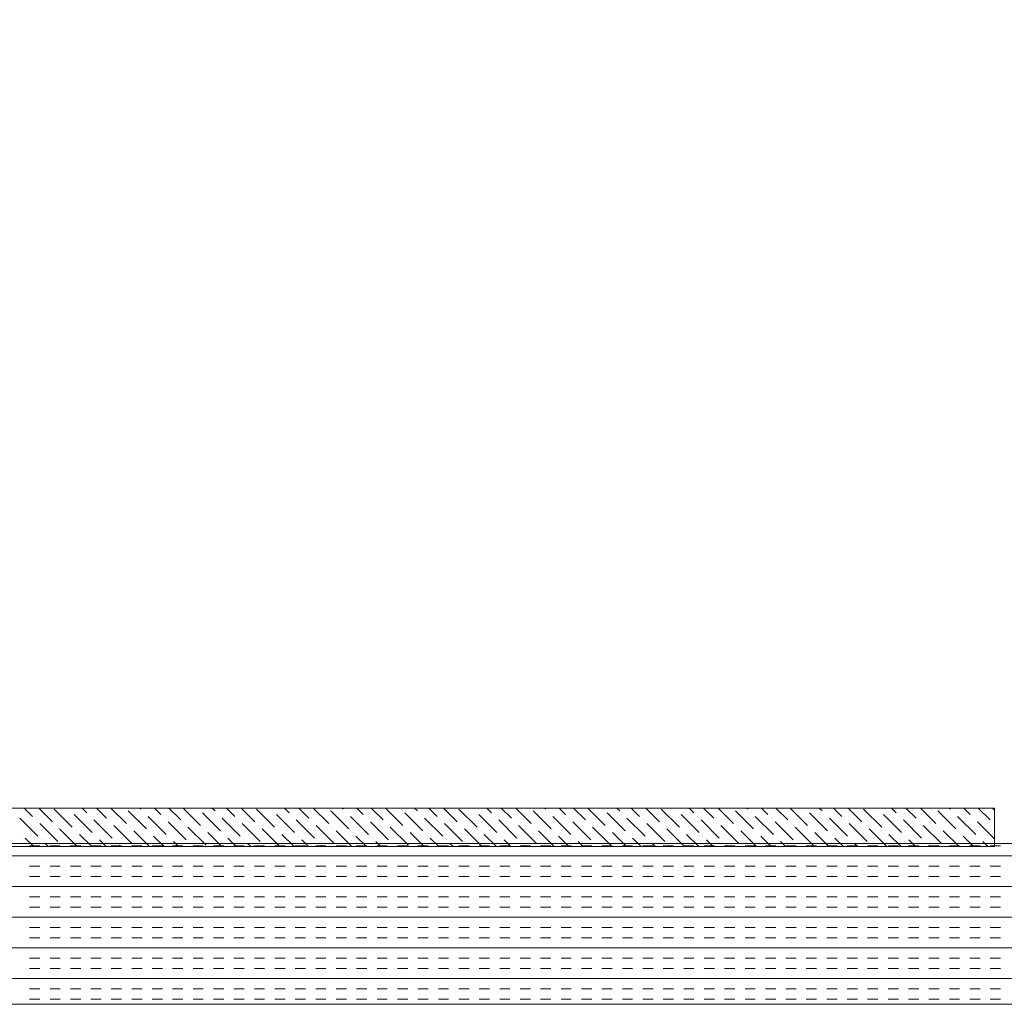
# Model space of a CAD drawing. Extents: x 3940905 to 4145695, y 925352 to 1109797.
# Tile 598 of 656: x 4013554 to 4013860, y 1100686 to 1100992. Entities that reach past the tile are written whole.
import ezdxf

# ---------------------------------------------------------------- set-up
doc = ezdxf.new("R2010")
doc.units = 0
doc.header["$LTSCALE"] = 750
doc.header["$MEASUREMENT"] = 0
doc.layers.add('CKD Equipments', color=252, linetype='CONTINUOUS', lineweight=0)

msp = doc.modelspace()

# ---------------------------------------------------------------- linework, layer by layer
at = {"layer": 'CKD Equipments'}
for p, q in [((4013288.36, 1100746.98), (4013857.36, 1100746.98)), ((4013857.36, 1100746.98), (4013857.36, 1100734.98)), ((4013873.36, 1100735.98), (4013273.36, 1100735.98)), ((4013857.36, 1100734.98), (4013288.36, 1100734.98)), ((4013273.36, 1100685.98), (4013873.36, 1100685.98))]:
    msp.add_line(p, q, dxfattribs=at)
at = {"layer": 'CKD Equipments', "color": 55, "linetype": 'Continuous'}
for p, q in [((4013555.9, 1100746.98), (4013558.49, 1100744.39)), ((4013560.39, 1100746.98), (4013564.66, 1100742.71)), ((4013565.22, 1100746.64), (4013570.83, 1100741.03)), ((4013573.86, 1100746.98), (4013575.32, 1100745.52)), ((4013578.35, 1100746.98), (4013581.5, 1100743.83)), ((4013582.85, 1100746.98), (4013587.67, 1100742.15)), ((4013591.83, 1100746.98), (4013592.16, 1100746.64)), ((4013596.32, 1100746.98), (4013598.34, 1100744.95)), ((4013600.81, 1100746.98), (4013604.51, 1100743.27)), ((4013605.3, 1100746.98), (4013610.68, 1100741.59)), ((4013610.12, 1100746.64), (4013610.12, 1100746.64)), ((4013614.28, 1100746.98), (4013615.17, 1100746.08)), ((4013618.77, 1100746.98), (4013621.35, 1100744.39)), ((4013623.26, 1100746.98), (4013627.52, 1100742.71)), ((4013628.08, 1100746.64), (4013633.7, 1100741.03)), ((4013636.73, 1100746.98), (4013638.19, 1100745.52)), ((4013641.22, 1100746.98), (4013644.36, 1100743.83)), ((4013645.71, 1100746.98), (4013650.53, 1100742.15)), ((4013654.69, 1100746.98), (4013655.02, 1100746.64)), ((4013659.18, 1100746.98), (4013661.2, 1100744.95)), ((4013663.67, 1100746.98), (4013667.37, 1100743.27)), ((4013668.16, 1100746.98), (4013673.55, 1100741.59)), ((4013672.99, 1100746.64), (4013672.99, 1100746.64)), ((4013677.14, 1100746.98), (4013678.04, 1100746.08)), ((4013681.63, 1100746.98), (4013684.21, 1100744.39)), ((4013686.12, 1100746.98), (4013690.38, 1100742.71)), ((4013690.95, 1100746.64), (4013696.56, 1100741.03)), ((4013699.59, 1100746.98), (4013701.05, 1100745.52)), ((4013704.08, 1100746.98), (4013707.22, 1100743.83)), ((4013708.57, 1100746.98), (4013713.4, 1100742.15)), ((4013717.55, 1100746.98), (4013717.89, 1100746.64)), ((4013722.04, 1100746.98), (4013724.06, 1100744.95)), ((4013726.53, 1100746.98), (4013730.23, 1100743.27)), ((4013731.02, 1100746.98), (4013736.41, 1100741.59)), ((4013735.85, 1100746.64), (4013735.85, 1100746.64)), ((4013740, 1100746.98), (4013740.9, 1100746.08)), ((4013744.49, 1100746.98), (4013747.07, 1100744.39)), ((4013748.98, 1100746.98), (4013753.25, 1100742.71)), ((4013753.81, 1100746.64), (4013759.42, 1100741.03)), ((4013762.45, 1100746.98), (4013763.91, 1100745.52)), ((4013766.94, 1100746.98), (4013770.08, 1100743.83)), ((4013771.43, 1100746.98), (4013776.26, 1100742.15)), ((4013780.41, 1100746.98), (4013780.75, 1100746.64)), ((4013784.9, 1100746.98), (4013786.92, 1100744.95)), ((4013789.39, 1100746.98), (4013793.1, 1100743.27)), ((4013793.88, 1100746.98), (4013799.27, 1100741.59)), ((4013798.71, 1100746.64), (4013798.71, 1100746.64)), ((4013802.86, 1100746.98), (4013803.76, 1100746.08)), ((4013807.35, 1100746.98), (4013809.93, 1100744.39)), ((4013811.84, 1100746.98), (4013816.11, 1100742.71)), ((4013816.67, 1100746.64), (4013822.28, 1100741.03)), ((4013825.31, 1100746.98), (4013826.77, 1100745.52)), ((4013829.8, 1100746.98), (4013832.95, 1100743.83)), ((4013834.29, 1100746.98), (4013839.12, 1100742.15)), ((4013843.27, 1100746.98), (4013843.61, 1100746.64)), ((4013847.76, 1100746.98), (4013849.78, 1100744.95)), ((4013852.25, 1100746.98), (4013855.96, 1100743.27)), ((4013856.74, 1100746.98), (4013857.36, 1100746.36)), ((4013554.56, 1100743.83), (4013560.17, 1100738.22)), ((4013559.61, 1100743.27), (4013559.61, 1100743.27)), ((4013570.27, 1100746.08), (4013570.27, 1100746.08)), ((4013571.4, 1100744.95), (4013577.01, 1100739.34)), ((4013576.45, 1100744.39), (4013576.45, 1100744.39)), ((4013577.57, 1100743.27), (4013583.18, 1100737.66)), ((4013588.23, 1100746.08), (4013593.85, 1100740.46)), ((4013593.29, 1100745.52), (4013593.29, 1100745.52)), ((4013594.41, 1100744.39), (4013600.02, 1100738.78)), ((4013599.46, 1100743.83), (4013599.46, 1100743.83)), ((4013611.25, 1100745.52), (4013616.86, 1100739.9)), ((4013616.3, 1100744.95), (4013616.3, 1100744.95)), ((4013617.42, 1100743.83), (4013623.03, 1100738.22)), ((4013622.47, 1100743.27), (4013622.47, 1100743.27)), ((4013633.14, 1100746.08), (4013633.14, 1100746.08)), ((4013634.26, 1100744.95), (4013639.87, 1100739.34)), ((4013639.31, 1100744.39), (4013639.31, 1100744.39)), ((4013640.43, 1100743.27), (4013646.04, 1100737.66)), ((4013651.1, 1100746.08), (4013656.71, 1100740.46)), ((4013656.15, 1100745.52), (4013656.15, 1100745.52)), ((4013657.27, 1100744.39), (4013662.88, 1100738.78)), ((4013662.32, 1100743.83), (4013662.32, 1100743.83)), ((4013674.11, 1100745.52), (4013679.72, 1100739.9)), ((4013679.16, 1100744.95), (4013679.16, 1100744.95)), ((4013680.28, 1100743.83), (4013685.89, 1100738.22)), ((4013685.33, 1100743.27), (4013685.33, 1100743.27)), ((4013696, 1100746.08), (4013696, 1100746.08)), ((4013697.12, 1100744.95), (4013702.73, 1100739.34)), ((4013702.17, 1100744.39), (4013702.17, 1100744.39)), ((4013703.29, 1100743.27), (4013708.91, 1100737.66)), ((4013713.96, 1100746.08), (4013719.57, 1100740.46)), ((4013719.01, 1100745.52), (4013719.01, 1100745.52)), ((4013720.13, 1100744.39), (4013725.74, 1100738.78)), ((4013725.18, 1100743.83), (4013725.18, 1100743.83)), ((4013736.97, 1100745.52), (4013742.58, 1100739.9)), ((4013742.02, 1100744.95), (4013742.02, 1100744.95)), ((4013743.14, 1100743.83), (4013748.76, 1100738.22)), ((4013748.19, 1100743.27), (4013748.19, 1100743.27)), ((4013758.86, 1100746.08), (4013758.86, 1100746.08)), ((4013759.98, 1100744.95), (4013765.59, 1100739.34)), ((4013765.03, 1100744.39), (4013765.03, 1100744.39)), ((4013766.16, 1100743.27), (4013771.77, 1100737.66)), ((4013776.82, 1100746.08), (4013782.43, 1100740.46)), ((4013781.87, 1100745.52), (4013781.87, 1100745.52)), ((4013782.99, 1100744.39), (4013788.61, 1100738.78)), ((4013788.04, 1100743.83), (4013788.04, 1100743.83)), ((4013799.83, 1100745.52), (4013805.44, 1100739.9)), ((4013804.88, 1100744.95), (4013804.88, 1100744.95)), ((4013806.01, 1100743.83), (4013811.62, 1100738.22)), ((4013811.06, 1100743.27), (4013811.06, 1100743.27)), ((4013821.72, 1100746.08), (4013821.72, 1100746.08)), ((4013822.84, 1100744.95), (4013828.46, 1100739.34)), ((4013827.89, 1100744.39), (4013827.89, 1100744.39)), ((4013829.02, 1100743.27), (4013834.63, 1100737.66)), ((4013839.68, 1100746.08), (4013845.29, 1100740.46)), ((4013844.73, 1100745.52), (4013844.73, 1100745.52)), ((4013845.86, 1100744.39), (4013851.47, 1100738.78)), ((4013850.91, 1100743.83), (4013850.91, 1100743.83)), ((4013560.73, 1100742.15), (4013566.34, 1100736.54)), ((4013565.78, 1100741.59), (4013565.78, 1100741.59)), ((4013566.91, 1100740.46), (4013572.39, 1100734.98)), ((4013582.62, 1100742.71), (4013582.62, 1100742.71)), ((4013583.74, 1100741.59), (4013589.36, 1100735.97)), ((4013588.8, 1100741.03), (4013588.8, 1100741.03)), ((4013600.58, 1100742.71), (4013606.19, 1100737.1)), ((4013605.63, 1100742.15), (4013605.63, 1100742.15)), ((4013606.76, 1100741.03), (4013612.37, 1100735.41)), ((4013611.81, 1100740.46), (4013611.81, 1100740.46)), ((4013623.59, 1100742.15), (4013629.21, 1100736.54)), ((4013628.65, 1100741.59), (4013628.65, 1100741.59)), ((4013629.77, 1100740.46), (4013635.26, 1100734.98)), ((4013645.48, 1100742.71), (4013645.48, 1100742.71)), ((4013646.61, 1100741.59), (4013652.22, 1100735.97)), ((4013651.66, 1100741.03), (4013651.66, 1100741.03)), ((4013663.44, 1100742.71), (4013669.06, 1100737.1)), ((4013668.5, 1100742.15), (4013668.5, 1100742.15)), ((4013669.62, 1100741.03), (4013675.23, 1100735.41)), ((4013674.67, 1100740.46), (4013674.67, 1100740.46)), ((4013686.46, 1100742.15), (4013692.07, 1100736.54)), ((4013691.51, 1100741.59), (4013691.51, 1100741.59)), ((4013692.63, 1100740.46), (4013698.12, 1100734.98)), ((4013708.35, 1100742.71), (4013708.35, 1100742.71)), ((4013709.47, 1100741.59), (4013715.08, 1100735.97)), ((4013714.52, 1100741.03), (4013714.52, 1100741.03)), ((4013726.31, 1100742.71), (4013731.92, 1100737.1)), ((4013731.36, 1100742.15), (4013731.36, 1100742.15)), ((4013732.48, 1100741.03), (4013738.09, 1100735.41)), ((4013737.53, 1100740.46), (4013737.53, 1100740.46)), ((4013749.32, 1100742.15), (4013754.93, 1100736.54)), ((4013754.37, 1100741.59), (4013754.37, 1100741.59)), ((4013755.49, 1100740.46), (4013760.98, 1100734.98)), ((4013771.21, 1100742.71), (4013771.21, 1100742.71)), ((4013772.33, 1100741.59), (4013777.94, 1100735.97)), ((4013777.38, 1100741.03), (4013777.38, 1100741.03)), ((4013789.17, 1100742.71), (4013794.78, 1100737.1)), ((4013794.22, 1100742.15), (4013794.22, 1100742.15)), ((4013795.34, 1100741.03), (4013800.95, 1100735.41)), ((4013800.39, 1100740.46), (4013800.39, 1100740.46)), ((4013812.18, 1100742.15), (4013817.79, 1100736.54)), ((4013817.23, 1100741.59), (4013817.23, 1100741.59)), ((4013818.35, 1100740.46), (4013823.84, 1100734.98)), ((4013834.07, 1100742.71), (4013834.07, 1100742.71)), ((4013835.19, 1100741.59), (4013840.8, 1100735.97)), ((4013840.24, 1100741.03), (4013840.24, 1100741.03)), ((4013852.03, 1100742.71), (4013857.36, 1100737.38)), ((4013857.08, 1100742.15), (4013857.08, 1100742.15)), ((4013555.12, 1100738.78), (4013555.12, 1100738.78)), ((4013556.24, 1100737.66), (4013558.92, 1100734.98)), ((4013561.29, 1100737.1), (4013561.29, 1100737.1)), ((4013571.96, 1100739.9), (4013571.96, 1100739.9)), ((4013573.08, 1100738.78), (4013576.88, 1100734.98)), ((4013578.13, 1100738.22), (4013578.13, 1100738.22)), ((4013579.25, 1100737.1), (4013581.37, 1100734.98)), ((4013589.92, 1100739.9), (4013594.85, 1100734.98)), ((4013594.97, 1100739.34), (4013594.97, 1100739.34)), ((4013596.09, 1100738.22), (4013599.34, 1100734.98)), ((4013601.14, 1100737.66), (4013601.14, 1100737.66)), ((4013612.93, 1100739.34), (4013617.3, 1100734.98)), ((4013617.98, 1100738.78), (4013617.98, 1100738.78)), ((4013619.1, 1100737.66), (4013621.79, 1100734.98)), ((4013624.16, 1100737.1), (4013624.16, 1100737.1)), ((4013634.82, 1100739.9), (4013634.82, 1100739.9)), ((4013635.94, 1100738.78), (4013639.75, 1100734.98)), ((4013640.99, 1100738.22), (4013640.99, 1100738.22)), ((4013642.12, 1100737.1), (4013644.24, 1100734.98)), ((4013652.78, 1100739.9), (4013657.71, 1100734.98)), ((4013657.83, 1100739.34), (4013657.83, 1100739.34)), ((4013658.95, 1100738.22), (4013662.2, 1100734.98)), ((4013664.01, 1100737.66), (4013664.01, 1100737.66)), ((4013675.79, 1100739.34), (4013680.16, 1100734.98)), ((4013680.84, 1100738.78), (4013680.84, 1100738.78)), ((4013681.97, 1100737.66), (4013684.65, 1100734.98)), ((4013687.02, 1100737.1), (4013687.02, 1100737.1)), ((4013697.68, 1100739.9), (4013697.68, 1100739.9)), ((4013698.8, 1100738.78), (4013702.61, 1100734.98)), ((4013703.85, 1100738.22), (4013703.85, 1100738.22)), ((4013704.98, 1100737.1), (4013707.1, 1100734.98)), ((4013715.64, 1100739.9), (4013720.57, 1100734.98)), ((4013720.69, 1100739.34), (4013720.69, 1100739.34)), ((4013721.82, 1100738.22), (4013725.06, 1100734.98)), ((4013726.87, 1100737.66), (4013726.87, 1100737.66)), ((4013738.65, 1100739.34), (4013743.02, 1100734.98)), ((4013743.7, 1100738.78), (4013743.7, 1100738.78)), ((4013744.83, 1100737.66), (4013747.51, 1100734.98)), ((4013749.88, 1100737.1), (4013749.88, 1100737.1)), ((4013760.54, 1100739.9), (4013760.54, 1100739.9)), ((4013761.67, 1100738.78), (4013765.47, 1100734.98)), ((4013766.72, 1100738.22), (4013766.72, 1100738.22)), ((4013767.84, 1100737.1), (4013769.96, 1100734.98)), ((4013778.5, 1100739.9), (4013783.43, 1100734.98)), ((4013783.55, 1100739.34), (4013783.55, 1100739.34)), ((4013784.68, 1100738.22), (4013787.92, 1100734.98)), ((4013789.73, 1100737.66), (4013789.73, 1100737.66)), ((4013801.52, 1100739.34), (4013805.88, 1100734.98)), ((4013806.57, 1100738.78), (4013806.57, 1100738.78)), ((4013807.69, 1100737.66), (4013810.37, 1100734.98)), ((4013812.74, 1100737.1), (4013812.74, 1100737.1)), ((4013823.4, 1100739.9), (4013823.4, 1100739.9)), ((4013824.53, 1100738.78), (4013828.33, 1100734.98)), ((4013829.58, 1100738.22), (4013829.58, 1100738.22)), ((4013830.7, 1100737.1), (4013832.82, 1100734.98)), ((4013841.37, 1100739.9), (4013846.29, 1100734.98)), ((4013846.42, 1100739.34), (4013846.42, 1100739.34)), ((4013847.54, 1100738.22), (4013850.78, 1100734.98)), ((4013852.59, 1100737.66), (4013852.59, 1100737.66)), ((4013562.42, 1100735.97), (4013563.41, 1100734.98)), ((4013567.47, 1100735.41), (4013567.47, 1100735.41)), ((4013584.31, 1100736.54), (4013584.31, 1100736.54)), ((4013585.43, 1100735.41), (4013585.86, 1100734.98)), ((4013602.27, 1100736.54), (4013603.83, 1100734.98)), ((4013607.32, 1100735.97), (4013607.32, 1100735.97)), ((4013625.28, 1100735.97), (4013626.28, 1100734.98)), ((4013630.33, 1100735.41), (4013630.33, 1100735.41)), ((4013647.17, 1100736.54), (4013647.17, 1100736.54)), ((4013648.29, 1100735.41), (4013648.73, 1100734.98)), ((4013665.13, 1100736.54), (4013666.69, 1100734.98)), ((4013670.18, 1100735.97), (4013670.18, 1100735.97)), ((4013688.14, 1100735.97), (4013689.14, 1100734.98)), ((4013693.19, 1100735.41), (4013693.19, 1100735.41)), ((4013710.03, 1100736.54), (4013710.03, 1100736.54)), ((4013711.15, 1100735.41), (4013711.59, 1100734.98)), ((4013727.99, 1100736.54), (4013729.55, 1100734.98)), ((4013733.04, 1100735.97), (4013733.04, 1100735.97)), ((4013751, 1100735.97), (4013752, 1100734.98)), ((4013756.05, 1100735.41), (4013756.05, 1100735.41)), ((4013772.89, 1100736.54), (4013772.89, 1100736.54)), ((4013774.01, 1100735.41), (4013774.45, 1100734.98)), ((4013790.85, 1100736.54), (4013792.41, 1100734.98)), ((4013795.9, 1100735.97), (4013795.9, 1100735.97)), ((4013813.86, 1100735.97), (4013814.86, 1100734.98)), ((4013818.91, 1100735.41), (4013818.91, 1100735.41)), ((4013835.75, 1100736.54), (4013835.75, 1100736.54)), ((4013836.87, 1100735.41), (4013837.31, 1100734.98)), ((4013853.71, 1100736.54), (4013855.27, 1100734.98))]:
    msp.add_line(p, q, dxfattribs=at)
at = {"layer": 'CKD Equipments', "color": 4, "linetype": 'Continuous'}
for p, q in [((4013560.74, 1100735.25), (4013557.56, 1100735.25)), ((4013567.09, 1100735.25), (4013563.91, 1100735.25)), ((4013573.44, 1100735.25), (4013570.26, 1100735.25)), ((4013579.79, 1100735.25), (4013576.61, 1100735.25)), ((4013586.14, 1100735.25), (4013582.96, 1100735.25)), ((4013592.49, 1100735.25), (4013589.31, 1100735.25)), ((4013598.84, 1100735.25), (4013595.66, 1100735.25)), ((4013605.19, 1100735.25), (4013602.01, 1100735.25)), ((4013611.54, 1100735.25), (4013608.36, 1100735.25)), ((4013617.89, 1100735.25), (4013614.71, 1100735.25)), ((4013624.24, 1100735.25), (4013621.06, 1100735.25)), ((4013630.59, 1100735.25), (4013627.41, 1100735.25)), ((4013636.94, 1100735.25), (4013633.76, 1100735.25)), ((4013643.29, 1100735.25), (4013640.11, 1100735.25)), ((4013649.64, 1100735.25), (4013646.46, 1100735.25)), ((4013655.99, 1100735.25), (4013652.81, 1100735.25)), ((4013662.34, 1100735.25), (4013659.16, 1100735.25)), ((4013668.69, 1100735.25), (4013665.51, 1100735.25)), ((4013675.04, 1100735.25), (4013671.86, 1100735.25)), ((4013681.39, 1100735.25), (4013678.21, 1100735.25)), ((4013687.74, 1100735.25), (4013684.56, 1100735.25)), ((4013694.09, 1100735.25), (4013690.91, 1100735.25)), ((4013700.44, 1100735.25), (4013697.26, 1100735.25)), ((4013706.79, 1100735.25), (4013703.61, 1100735.25)), ((4013713.14, 1100735.25), (4013709.96, 1100735.25)), ((4013719.49, 1100735.25), (4013716.31, 1100735.25)), ((4013725.84, 1100735.25), (4013722.66, 1100735.25)), ((4013732.19, 1100735.25), (4013729.01, 1100735.25)), ((4013738.54, 1100735.25), (4013735.36, 1100735.25)), ((4013744.89, 1100735.25), (4013741.71, 1100735.25)), ((4013751.24, 1100735.25), (4013748.06, 1100735.25)), ((4013757.59, 1100735.25), (4013754.41, 1100735.25)), ((4013763.94, 1100735.25), (4013760.76, 1100735.25)), ((4013770.29, 1100735.25), (4013767.11, 1100735.25)), ((4013776.64, 1100735.25), (4013773.46, 1100735.25)), ((4013782.99, 1100735.25), (4013779.81, 1100735.25)), ((4013789.34, 1100735.25), (4013786.16, 1100735.25)), ((4013795.69, 1100735.25), (4013792.51, 1100735.25)), ((4013802.04, 1100735.25), (4013798.86, 1100735.25)), ((4013808.39, 1100735.25), (4013805.21, 1100735.25)), ((4013814.74, 1100735.25), (4013811.56, 1100735.25)), ((4013821.09, 1100735.25), (4013817.91, 1100735.25)), ((4013827.44, 1100735.25), (4013824.26, 1100735.25)), ((4013833.79, 1100735.25), (4013830.61, 1100735.25)), ((4013840.14, 1100735.25), (4013836.96, 1100735.25)), ((4013846.49, 1100735.25), (4013843.31, 1100735.25)), ((4013852.84, 1100735.25), (4013849.66, 1100735.25)), ((4013859.19, 1100735.25), (4013856.01, 1100735.25)), ((4013873.36, 1100732.07), (4013273.36, 1100732.07)), ((4013560.74, 1100728.9), (4013557.56, 1100728.9)), ((4013567.09, 1100728.9), (4013563.91, 1100728.9)), ((4013573.44, 1100728.9), (4013570.26, 1100728.9)), ((4013579.79, 1100728.9), (4013576.61, 1100728.9)), ((4013586.14, 1100728.9), (4013582.96, 1100728.9)), ((4013592.49, 1100728.9), (4013589.31, 1100728.9)), ((4013598.84, 1100728.9), (4013595.66, 1100728.9)), ((4013605.19, 1100728.9), (4013602.01, 1100728.9)), ((4013611.54, 1100728.9), (4013608.36, 1100728.9)), ((4013617.89, 1100728.9), (4013614.71, 1100728.9)), ((4013624.24, 1100728.9), (4013621.06, 1100728.9)), ((4013630.59, 1100728.9), (4013627.41, 1100728.9)), ((4013636.94, 1100728.9), (4013633.76, 1100728.9)), ((4013643.29, 1100728.9), (4013640.11, 1100728.9)), ((4013649.64, 1100728.9), (4013646.46, 1100728.9)), ((4013655.99, 1100728.9), (4013652.81, 1100728.9)), ((4013662.34, 1100728.9), (4013659.16, 1100728.9)), ((4013668.69, 1100728.9), (4013665.51, 1100728.9)), ((4013675.04, 1100728.9), (4013671.86, 1100728.9)), ((4013681.39, 1100728.9), (4013678.21, 1100728.9)), ((4013687.74, 1100728.9), (4013684.56, 1100728.9)), ((4013694.09, 1100728.9), (4013690.91, 1100728.9)), ((4013700.44, 1100728.9), (4013697.26, 1100728.9)), ((4013706.79, 1100728.9), (4013703.61, 1100728.9)), ((4013713.14, 1100728.9), (4013709.96, 1100728.9)), ((4013719.49, 1100728.9), (4013716.31, 1100728.9)), ((4013725.84, 1100728.9), (4013722.66, 1100728.9)), ((4013732.19, 1100728.9), (4013729.01, 1100728.9)), ((4013738.54, 1100728.9), (4013735.36, 1100728.9)), ((4013744.89, 1100728.9), (4013741.71, 1100728.9)), ((4013751.24, 1100728.9), (4013748.06, 1100728.9)), ((4013757.59, 1100728.9), (4013754.41, 1100728.9)), ((4013763.94, 1100728.9), (4013760.76, 1100728.9)), ((4013770.29, 1100728.9), (4013767.11, 1100728.9)), ((4013776.64, 1100728.9), (4013773.46, 1100728.9)), ((4013782.99, 1100728.9), (4013779.81, 1100728.9)), ((4013789.34, 1100728.9), (4013786.16, 1100728.9)), ((4013795.69, 1100728.9), (4013792.51, 1100728.9)), ((4013802.04, 1100728.9), (4013798.86, 1100728.9)), ((4013808.39, 1100728.9), (4013805.21, 1100728.9)), ((4013814.74, 1100728.9), (4013811.56, 1100728.9)), ((4013821.09, 1100728.9), (4013817.91, 1100728.9)), ((4013827.44, 1100728.9), (4013824.26, 1100728.9)), ((4013833.79, 1100728.9), (4013830.61, 1100728.9)), ((4013840.14, 1100728.9), (4013836.96, 1100728.9)), ((4013846.49, 1100728.9), (4013843.31, 1100728.9)), ((4013852.84, 1100728.9), (4013849.66, 1100728.9)), ((4013859.19, 1100728.9), (4013856.01, 1100728.9)), ((4013560.74, 1100725.72), (4013557.56, 1100725.72)), ((4013567.09, 1100725.72), (4013563.91, 1100725.72)), ((4013573.44, 1100725.72), (4013570.26, 1100725.72)), ((4013579.79, 1100725.72), (4013576.61, 1100725.72)), ((4013586.14, 1100725.72), (4013582.96, 1100725.72)), ((4013592.49, 1100725.72), (4013589.31, 1100725.72)), ((4013598.84, 1100725.72), (4013595.66, 1100725.72)), ((4013605.19, 1100725.72), (4013602.01, 1100725.72)), ((4013611.54, 1100725.72), (4013608.36, 1100725.72)), ((4013617.89, 1100725.72), (4013614.71, 1100725.72)), ((4013624.24, 1100725.72), (4013621.06, 1100725.72)), ((4013630.59, 1100725.72), (4013627.41, 1100725.72)), ((4013636.94, 1100725.72), (4013633.76, 1100725.72)), ((4013643.29, 1100725.72), (4013640.11, 1100725.72)), ((4013649.64, 1100725.72), (4013646.46, 1100725.72)), ((4013655.99, 1100725.72), (4013652.81, 1100725.72)), ((4013662.34, 1100725.72), (4013659.16, 1100725.72)), ((4013668.69, 1100725.72), (4013665.51, 1100725.72)), ((4013675.04, 1100725.72), (4013671.86, 1100725.72)), ((4013681.39, 1100725.72), (4013678.21, 1100725.72)), ((4013687.74, 1100725.72), (4013684.56, 1100725.72)), ((4013694.09, 1100725.72), (4013690.91, 1100725.72)), ((4013700.44, 1100725.72), (4013697.26, 1100725.72)), ((4013706.79, 1100725.72), (4013703.61, 1100725.72)), ((4013713.14, 1100725.72), (4013709.96, 1100725.72)), ((4013719.49, 1100725.72), (4013716.31, 1100725.72)), ((4013725.84, 1100725.72), (4013722.66, 1100725.72)), ((4013732.19, 1100725.72), (4013729.01, 1100725.72)), ((4013738.54, 1100725.72), (4013735.36, 1100725.72)), ((4013744.89, 1100725.72), (4013741.71, 1100725.72)), ((4013751.24, 1100725.72), (4013748.06, 1100725.72)), ((4013757.59, 1100725.72), (4013754.41, 1100725.72)), ((4013763.94, 1100725.72), (4013760.76, 1100725.72)), ((4013770.29, 1100725.72), (4013767.11, 1100725.72)), ((4013776.64, 1100725.72), (4013773.46, 1100725.72)), ((4013782.99, 1100725.72), (4013779.81, 1100725.72)), ((4013789.34, 1100725.72), (4013786.16, 1100725.72)), ((4013795.69, 1100725.72), (4013792.51, 1100725.72)), ((4013802.04, 1100725.72), (4013798.86, 1100725.72)), ((4013808.39, 1100725.72), (4013805.21, 1100725.72)), ((4013814.74, 1100725.72), (4013811.56, 1100725.72)), ((4013821.09, 1100725.72), (4013817.91, 1100725.72)), ((4013827.44, 1100725.72), (4013824.26, 1100725.72)), ((4013833.79, 1100725.72), (4013830.61, 1100725.72)), ((4013840.14, 1100725.72), (4013836.96, 1100725.72)), ((4013846.49, 1100725.72), (4013843.31, 1100725.72)), ((4013852.84, 1100725.72), (4013849.66, 1100725.72)), ((4013859.19, 1100725.72), (4013856.01, 1100725.72)), ((4013873.36, 1100722.55), (4013273.36, 1100722.55)), ((4013560.74, 1100719.37), (4013557.56, 1100719.37)), ((4013567.09, 1100719.37), (4013563.91, 1100719.37)), ((4013573.44, 1100719.37), (4013570.26, 1100719.37)), ((4013579.79, 1100719.37), (4013576.61, 1100719.37)), ((4013586.14, 1100719.37), (4013582.96, 1100719.37)), ((4013592.49, 1100719.37), (4013589.31, 1100719.37)), ((4013598.84, 1100719.37), (4013595.66, 1100719.37)), ((4013605.19, 1100719.37), (4013602.01, 1100719.37)), ((4013611.54, 1100719.37), (4013608.36, 1100719.37)), ((4013617.89, 1100719.37), (4013614.71, 1100719.37)), ((4013624.24, 1100719.37), (4013621.06, 1100719.37)), ((4013630.59, 1100719.37), (4013627.41, 1100719.37)), ((4013636.94, 1100719.37), (4013633.76, 1100719.37)), ((4013643.29, 1100719.37), (4013640.11, 1100719.37)), ((4013649.64, 1100719.37), (4013646.46, 1100719.37)), ((4013655.99, 1100719.37), (4013652.81, 1100719.37)), ((4013662.34, 1100719.37), (4013659.16, 1100719.37)), ((4013668.69, 1100719.37), (4013665.51, 1100719.37)), ((4013675.04, 1100719.37), (4013671.86, 1100719.37)), ((4013681.39, 1100719.37), (4013678.21, 1100719.37)), ((4013687.74, 1100719.37), (4013684.56, 1100719.37)), ((4013694.09, 1100719.37), (4013690.91, 1100719.37)), ((4013700.44, 1100719.37), (4013697.26, 1100719.37)), ((4013706.79, 1100719.37), (4013703.61, 1100719.37)), ((4013713.14, 1100719.37), (4013709.96, 1100719.37)), ((4013719.49, 1100719.37), (4013716.31, 1100719.37)), ((4013725.84, 1100719.37), (4013722.66, 1100719.37)), ((4013732.19, 1100719.37), (4013729.01, 1100719.37)), ((4013738.54, 1100719.37), (4013735.36, 1100719.37)), ((4013744.89, 1100719.37), (4013741.71, 1100719.37)), ((4013751.24, 1100719.37), (4013748.06, 1100719.37)), ((4013757.59, 1100719.37), (4013754.41, 1100719.37)), ((4013763.94, 1100719.37), (4013760.76, 1100719.37)), ((4013770.29, 1100719.37), (4013767.11, 1100719.37)), ((4013776.64, 1100719.37), (4013773.46, 1100719.37)), ((4013782.99, 1100719.37), (4013779.81, 1100719.37)), ((4013789.34, 1100719.37), (4013786.16, 1100719.37)), ((4013795.69, 1100719.37), (4013792.51, 1100719.37)), ((4013802.04, 1100719.37), (4013798.86, 1100719.37)), ((4013808.39, 1100719.37), (4013805.21, 1100719.37)), ((4013814.74, 1100719.37), (4013811.56, 1100719.37)), ((4013821.09, 1100719.37), (4013817.91, 1100719.37)), ((4013827.44, 1100719.37), (4013824.26, 1100719.37)), ((4013833.79, 1100719.37), (4013830.61, 1100719.37)), ((4013840.14, 1100719.37), (4013836.96, 1100719.37)), ((4013846.49, 1100719.37), (4013843.31, 1100719.37)), ((4013852.84, 1100719.37), (4013849.66, 1100719.37)), ((4013859.19, 1100719.37), (4013856.01, 1100719.37)), ((4013560.74, 1100716.2), (4013557.56, 1100716.2)), ((4013567.09, 1100716.2), (4013563.91, 1100716.2)), ((4013573.44, 1100716.2), (4013570.26, 1100716.2)), ((4013579.79, 1100716.2), (4013576.61, 1100716.2)), ((4013586.14, 1100716.2), (4013582.96, 1100716.2)), ((4013592.49, 1100716.2), (4013589.31, 1100716.2)), ((4013598.84, 1100716.2), (4013595.66, 1100716.2)), ((4013605.19, 1100716.2), (4013602.01, 1100716.2)), ((4013611.54, 1100716.2), (4013608.36, 1100716.2)), ((4013617.89, 1100716.2), (4013614.71, 1100716.2)), ((4013624.24, 1100716.2), (4013621.06, 1100716.2)), ((4013630.59, 1100716.2), (4013627.41, 1100716.2)), ((4013636.94, 1100716.2), (4013633.76, 1100716.2)), ((4013643.29, 1100716.2), (4013640.11, 1100716.2)), ((4013649.64, 1100716.2), (4013646.46, 1100716.2)), ((4013655.99, 1100716.2), (4013652.81, 1100716.2)), ((4013662.34, 1100716.2), (4013659.16, 1100716.2)), ((4013668.69, 1100716.2), (4013665.51, 1100716.2)), ((4013675.04, 1100716.2), (4013671.86, 1100716.2)), ((4013681.39, 1100716.2), (4013678.21, 1100716.2)), ((4013687.74, 1100716.2), (4013684.56, 1100716.2)), ((4013694.09, 1100716.2), (4013690.91, 1100716.2)), ((4013700.44, 1100716.2), (4013697.26, 1100716.2)), ((4013706.79, 1100716.2), (4013703.61, 1100716.2)), ((4013713.14, 1100716.2), (4013709.96, 1100716.2)), ((4013719.49, 1100716.2), (4013716.31, 1100716.2)), ((4013725.84, 1100716.2), (4013722.66, 1100716.2)), ((4013732.19, 1100716.2), (4013729.01, 1100716.2)), ((4013738.54, 1100716.2), (4013735.36, 1100716.2)), ((4013744.89, 1100716.2), (4013741.71, 1100716.2)), ((4013751.24, 1100716.2), (4013748.06, 1100716.2)), ((4013757.59, 1100716.2), (4013754.41, 1100716.2)), ((4013763.94, 1100716.2), (4013760.76, 1100716.2)), ((4013770.29, 1100716.2), (4013767.11, 1100716.2)), ((4013776.64, 1100716.2), (4013773.46, 1100716.2)), ((4013782.99, 1100716.2), (4013779.81, 1100716.2)), ((4013789.34, 1100716.2), (4013786.16, 1100716.2)), ((4013795.69, 1100716.2), (4013792.51, 1100716.2)), ((4013802.04, 1100716.2), (4013798.86, 1100716.2)), ((4013808.39, 1100716.2), (4013805.21, 1100716.2)), ((4013814.74, 1100716.2), (4013811.56, 1100716.2)), ((4013821.09, 1100716.2), (4013817.91, 1100716.2)), ((4013827.44, 1100716.2), (4013824.26, 1100716.2)), ((4013833.79, 1100716.2), (4013830.61, 1100716.2)), ((4013840.14, 1100716.2), (4013836.96, 1100716.2)), ((4013846.49, 1100716.2), (4013843.31, 1100716.2)), ((4013852.84, 1100716.2), (4013849.66, 1100716.2)), ((4013859.19, 1100716.2), (4013856.01, 1100716.2)), ((4013873.36, 1100713.02), (4013273.36, 1100713.02)), ((4013560.74, 1100709.85), (4013557.56, 1100709.85)), ((4013567.09, 1100709.85), (4013563.91, 1100709.85)), ((4013573.44, 1100709.85), (4013570.26, 1100709.85)), ((4013579.79, 1100709.85), (4013576.61, 1100709.85)), ((4013586.14, 1100709.85), (4013582.96, 1100709.85)), ((4013592.49, 1100709.85), (4013589.31, 1100709.85)), ((4013598.84, 1100709.85), (4013595.66, 1100709.85)), ((4013605.19, 1100709.85), (4013602.01, 1100709.85)), ((4013611.54, 1100709.85), (4013608.36, 1100709.85)), ((4013617.89, 1100709.85), (4013614.71, 1100709.85)), ((4013624.24, 1100709.85), (4013621.06, 1100709.85)), ((4013630.59, 1100709.85), (4013627.41, 1100709.85)), ((4013636.94, 1100709.85), (4013633.76, 1100709.85)), ((4013643.29, 1100709.85), (4013640.11, 1100709.85)), ((4013649.64, 1100709.85), (4013646.46, 1100709.85)), ((4013655.99, 1100709.85), (4013652.81, 1100709.85)), ((4013662.34, 1100709.85), (4013659.16, 1100709.85)), ((4013668.69, 1100709.85), (4013665.51, 1100709.85)), ((4013675.04, 1100709.85), (4013671.86, 1100709.85)), ((4013681.39, 1100709.85), (4013678.21, 1100709.85)), ((4013687.74, 1100709.85), (4013684.56, 1100709.85)), ((4013694.09, 1100709.85), (4013690.91, 1100709.85)), ((4013700.44, 1100709.85), (4013697.26, 1100709.85)), ((4013706.79, 1100709.85), (4013703.61, 1100709.85)), ((4013713.14, 1100709.85), (4013709.96, 1100709.85)), ((4013719.49, 1100709.85), (4013716.31, 1100709.85)), ((4013725.84, 1100709.85), (4013722.66, 1100709.85)), ((4013732.19, 1100709.85), (4013729.01, 1100709.85)), ((4013738.54, 1100709.85), (4013735.36, 1100709.85)), ((4013744.89, 1100709.85), (4013741.71, 1100709.85)), ((4013751.24, 1100709.85), (4013748.06, 1100709.85)), ((4013757.59, 1100709.85), (4013754.41, 1100709.85)), ((4013763.94, 1100709.85), (4013760.76, 1100709.85)), ((4013770.29, 1100709.85), (4013767.11, 1100709.85)), ((4013776.64, 1100709.85), (4013773.46, 1100709.85)), ((4013782.99, 1100709.85), (4013779.81, 1100709.85)), ((4013789.34, 1100709.85), (4013786.16, 1100709.85)), ((4013795.69, 1100709.85), (4013792.51, 1100709.85)), ((4013802.04, 1100709.85), (4013798.86, 1100709.85)), ((4013808.39, 1100709.85), (4013805.21, 1100709.85)), ((4013814.74, 1100709.85), (4013811.56, 1100709.85)), ((4013821.09, 1100709.85), (4013817.91, 1100709.85)), ((4013827.44, 1100709.85), (4013824.26, 1100709.85)), ((4013833.79, 1100709.85), (4013830.61, 1100709.85)), ((4013840.14, 1100709.85), (4013836.96, 1100709.85)), ((4013846.49, 1100709.85), (4013843.31, 1100709.85)), ((4013852.84, 1100709.85), (4013849.66, 1100709.85)), ((4013859.19, 1100709.85), (4013856.01, 1100709.85)), ((4013560.74, 1100706.67), (4013557.56, 1100706.67)), ((4013567.09, 1100706.67), (4013563.91, 1100706.67)), ((4013573.44, 1100706.67), (4013570.26, 1100706.67)), ((4013579.79, 1100706.67), (4013576.61, 1100706.67)), ((4013586.14, 1100706.67), (4013582.96, 1100706.67)), ((4013592.49, 1100706.67), (4013589.31, 1100706.67)), ((4013598.84, 1100706.67), (4013595.66, 1100706.67)), ((4013605.19, 1100706.67), (4013602.01, 1100706.67)), ((4013611.54, 1100706.67), (4013608.36, 1100706.67)), ((4013617.89, 1100706.67), (4013614.71, 1100706.67)), ((4013624.24, 1100706.67), (4013621.06, 1100706.67)), ((4013630.59, 1100706.67), (4013627.41, 1100706.67)), ((4013636.94, 1100706.67), (4013633.76, 1100706.67)), ((4013643.29, 1100706.67), (4013640.11, 1100706.67)), ((4013649.64, 1100706.67), (4013646.46, 1100706.67)), ((4013655.99, 1100706.67), (4013652.81, 1100706.67)), ((4013662.34, 1100706.67), (4013659.16, 1100706.67)), ((4013668.69, 1100706.67), (4013665.51, 1100706.67)), ((4013675.04, 1100706.67), (4013671.86, 1100706.67)), ((4013681.39, 1100706.67), (4013678.21, 1100706.67)), ((4013687.74, 1100706.67), (4013684.56, 1100706.67)), ((4013694.09, 1100706.67), (4013690.91, 1100706.67)), ((4013700.44, 1100706.67), (4013697.26, 1100706.67)), ((4013706.79, 1100706.67), (4013703.61, 1100706.67)), ((4013713.14, 1100706.67), (4013709.96, 1100706.67)), ((4013719.49, 1100706.67), (4013716.31, 1100706.67)), ((4013725.84, 1100706.67), (4013722.66, 1100706.67)), ((4013732.19, 1100706.67), (4013729.01, 1100706.67)), ((4013738.54, 1100706.67), (4013735.36, 1100706.67)), ((4013744.89, 1100706.67), (4013741.71, 1100706.67)), ((4013751.24, 1100706.67), (4013748.06, 1100706.67)), ((4013757.59, 1100706.67), (4013754.41, 1100706.67)), ((4013763.94, 1100706.67), (4013760.76, 1100706.67)), ((4013770.29, 1100706.67), (4013767.11, 1100706.67)), ((4013776.64, 1100706.67), (4013773.46, 1100706.67)), ((4013782.99, 1100706.67), (4013779.81, 1100706.67)), ((4013789.34, 1100706.67), (4013786.16, 1100706.67)), ((4013795.69, 1100706.67), (4013792.51, 1100706.67)), ((4013802.04, 1100706.67), (4013798.86, 1100706.67)), ((4013808.39, 1100706.67), (4013805.21, 1100706.67)), ((4013814.74, 1100706.67), (4013811.56, 1100706.67)), ((4013821.09, 1100706.67), (4013817.91, 1100706.67)), ((4013827.44, 1100706.67), (4013824.26, 1100706.67)), ((4013833.79, 1100706.67), (4013830.61, 1100706.67)), ((4013840.14, 1100706.67), (4013836.96, 1100706.67)), ((4013846.49, 1100706.67), (4013843.31, 1100706.67)), ((4013852.84, 1100706.67), (4013849.66, 1100706.67)), ((4013859.19, 1100706.67), (4013856.01, 1100706.67)), ((4013873.36, 1100703.5), (4013273.36, 1100703.5)), ((4013560.74, 1100700.32), (4013557.56, 1100700.32)), ((4013567.09, 1100700.32), (4013563.91, 1100700.32)), ((4013573.44, 1100700.32), (4013570.26, 1100700.32)), ((4013579.79, 1100700.32), (4013576.61, 1100700.32)), ((4013586.14, 1100700.32), (4013582.96, 1100700.32)), ((4013592.49, 1100700.32), (4013589.31, 1100700.32)), ((4013598.84, 1100700.32), (4013595.66, 1100700.32)), ((4013605.19, 1100700.32), (4013602.01, 1100700.32)), ((4013611.54, 1100700.32), (4013608.36, 1100700.32)), ((4013617.89, 1100700.32), (4013614.71, 1100700.32)), ((4013624.24, 1100700.32), (4013621.06, 1100700.32)), ((4013630.59, 1100700.32), (4013627.41, 1100700.32)), ((4013636.94, 1100700.32), (4013633.76, 1100700.32)), ((4013643.29, 1100700.32), (4013640.11, 1100700.32)), ((4013649.64, 1100700.32), (4013646.46, 1100700.32)), ((4013655.99, 1100700.32), (4013652.81, 1100700.32)), ((4013662.34, 1100700.32), (4013659.16, 1100700.32)), ((4013668.69, 1100700.32), (4013665.51, 1100700.32)), ((4013675.04, 1100700.32), (4013671.86, 1100700.32)), ((4013681.39, 1100700.32), (4013678.21, 1100700.32)), ((4013687.74, 1100700.32), (4013684.56, 1100700.32)), ((4013694.09, 1100700.32), (4013690.91, 1100700.32)), ((4013700.44, 1100700.32), (4013697.26, 1100700.32)), ((4013706.79, 1100700.32), (4013703.61, 1100700.32)), ((4013713.14, 1100700.32), (4013709.96, 1100700.32)), ((4013719.49, 1100700.32), (4013716.31, 1100700.32)), ((4013725.84, 1100700.32), (4013722.66, 1100700.32)), ((4013732.19, 1100700.32), (4013729.01, 1100700.32)), ((4013738.54, 1100700.32), (4013735.36, 1100700.32)), ((4013744.89, 1100700.32), (4013741.71, 1100700.32)), ((4013751.24, 1100700.32), (4013748.06, 1100700.32)), ((4013757.59, 1100700.32), (4013754.41, 1100700.32)), ((4013763.94, 1100700.32), (4013760.76, 1100700.32)), ((4013770.29, 1100700.32), (4013767.11, 1100700.32)), ((4013776.64, 1100700.32), (4013773.46, 1100700.32)), ((4013782.99, 1100700.32), (4013779.81, 1100700.32)), ((4013789.34, 1100700.32), (4013786.16, 1100700.32)), ((4013795.69, 1100700.32), (4013792.51, 1100700.32)), ((4013802.04, 1100700.32), (4013798.86, 1100700.32)), ((4013808.39, 1100700.32), (4013805.21, 1100700.32)), ((4013814.74, 1100700.32), (4013811.56, 1100700.32)), ((4013821.09, 1100700.32), (4013817.91, 1100700.32)), ((4013827.44, 1100700.32), (4013824.26, 1100700.32)), ((4013833.79, 1100700.32), (4013830.61, 1100700.32)), ((4013840.14, 1100700.32), (4013836.96, 1100700.32)), ((4013846.49, 1100700.32), (4013843.31, 1100700.32)), ((4013852.84, 1100700.32), (4013849.66, 1100700.32)), ((4013859.19, 1100700.32), (4013856.01, 1100700.32)), ((4013560.74, 1100697.15), (4013557.56, 1100697.15)), ((4013567.09, 1100697.15), (4013563.91, 1100697.15)), ((4013573.44, 1100697.15), (4013570.26, 1100697.15)), ((4013579.79, 1100697.15), (4013576.61, 1100697.15)), ((4013586.14, 1100697.15), (4013582.96, 1100697.15)), ((4013592.49, 1100697.15), (4013589.31, 1100697.15)), ((4013598.84, 1100697.15), (4013595.66, 1100697.15)), ((4013605.19, 1100697.15), (4013602.01, 1100697.15)), ((4013611.54, 1100697.15), (4013608.36, 1100697.15)), ((4013617.89, 1100697.15), (4013614.71, 1100697.15)), ((4013624.24, 1100697.15), (4013621.06, 1100697.15)), ((4013630.59, 1100697.15), (4013627.41, 1100697.15)), ((4013636.94, 1100697.15), (4013633.76, 1100697.15)), ((4013643.29, 1100697.15), (4013640.11, 1100697.15)), ((4013649.64, 1100697.15), (4013646.46, 1100697.15)), ((4013655.99, 1100697.15), (4013652.81, 1100697.15)), ((4013662.34, 1100697.15), (4013659.16, 1100697.15)), ((4013668.69, 1100697.15), (4013665.51, 1100697.15)), ((4013675.04, 1100697.15), (4013671.86, 1100697.15)), ((4013681.39, 1100697.15), (4013678.21, 1100697.15)), ((4013687.74, 1100697.15), (4013684.56, 1100697.15)), ((4013694.09, 1100697.15), (4013690.91, 1100697.15)), ((4013700.44, 1100697.15), (4013697.26, 1100697.15)), ((4013706.79, 1100697.15), (4013703.61, 1100697.15)), ((4013713.14, 1100697.15), (4013709.96, 1100697.15)), ((4013719.49, 1100697.15), (4013716.31, 1100697.15)), ((4013725.84, 1100697.15), (4013722.66, 1100697.15)), ((4013732.19, 1100697.15), (4013729.01, 1100697.15)), ((4013738.54, 1100697.15), (4013735.36, 1100697.15)), ((4013744.89, 1100697.15), (4013741.71, 1100697.15)), ((4013751.24, 1100697.15), (4013748.06, 1100697.15)), ((4013757.59, 1100697.15), (4013754.41, 1100697.15)), ((4013763.94, 1100697.15), (4013760.76, 1100697.15)), ((4013770.29, 1100697.15), (4013767.11, 1100697.15)), ((4013776.64, 1100697.15), (4013773.46, 1100697.15)), ((4013782.99, 1100697.15), (4013779.81, 1100697.15)), ((4013789.34, 1100697.15), (4013786.16, 1100697.15)), ((4013795.69, 1100697.15), (4013792.51, 1100697.15)), ((4013802.04, 1100697.15), (4013798.86, 1100697.15)), ((4013808.39, 1100697.15), (4013805.21, 1100697.15)), ((4013814.74, 1100697.15), (4013811.56, 1100697.15)), ((4013821.09, 1100697.15), (4013817.91, 1100697.15)), ((4013827.44, 1100697.15), (4013824.26, 1100697.15)), ((4013833.79, 1100697.15), (4013830.61, 1100697.15)), ((4013840.14, 1100697.15), (4013836.96, 1100697.15)), ((4013846.49, 1100697.15), (4013843.31, 1100697.15)), ((4013852.84, 1100697.15), (4013849.66, 1100697.15)), ((4013859.19, 1100697.15), (4013856.01, 1100697.15)), ((4013873.36, 1100693.97), (4013273.36, 1100693.97)), ((4013560.74, 1100690.8), (4013557.56, 1100690.8)), ((4013567.09, 1100690.8), (4013563.91, 1100690.8)), ((4013573.44, 1100690.8), (4013570.26, 1100690.8)), ((4013579.79, 1100690.8), (4013576.61, 1100690.8)), ((4013586.14, 1100690.8), (4013582.96, 1100690.8)), ((4013592.49, 1100690.8), (4013589.31, 1100690.8)), ((4013598.84, 1100690.8), (4013595.66, 1100690.8)), ((4013605.19, 1100690.8), (4013602.01, 1100690.8)), ((4013611.54, 1100690.8), (4013608.36, 1100690.8)), ((4013617.89, 1100690.8), (4013614.71, 1100690.8)), ((4013624.24, 1100690.8), (4013621.06, 1100690.8)), ((4013630.59, 1100690.8), (4013627.41, 1100690.8)), ((4013636.94, 1100690.8), (4013633.76, 1100690.8)), ((4013643.29, 1100690.8), (4013640.11, 1100690.8)), ((4013649.64, 1100690.8), (4013646.46, 1100690.8)), ((4013655.99, 1100690.8), (4013652.81, 1100690.8)), ((4013662.34, 1100690.8), (4013659.16, 1100690.8)), ((4013668.69, 1100690.8), (4013665.51, 1100690.8)), ((4013675.04, 1100690.8), (4013671.86, 1100690.8)), ((4013681.39, 1100690.8), (4013678.21, 1100690.8)), ((4013687.74, 1100690.8), (4013684.56, 1100690.8)), ((4013694.09, 1100690.8), (4013690.91, 1100690.8)), ((4013700.44, 1100690.8), (4013697.26, 1100690.8)), ((4013706.79, 1100690.8), (4013703.61, 1100690.8)), ((4013713.14, 1100690.8), (4013709.96, 1100690.8)), ((4013719.49, 1100690.8), (4013716.31, 1100690.8)), ((4013725.84, 1100690.8), (4013722.66, 1100690.8)), ((4013732.19, 1100690.8), (4013729.01, 1100690.8)), ((4013738.54, 1100690.8), (4013735.36, 1100690.8)), ((4013744.89, 1100690.8), (4013741.71, 1100690.8)), ((4013751.24, 1100690.8), (4013748.06, 1100690.8)), ((4013757.59, 1100690.8), (4013754.41, 1100690.8)), ((4013763.94, 1100690.8), (4013760.76, 1100690.8)), ((4013770.29, 1100690.8), (4013767.11, 1100690.8)), ((4013776.64, 1100690.8), (4013773.46, 1100690.8)), ((4013782.99, 1100690.8), (4013779.81, 1100690.8)), ((4013789.34, 1100690.8), (4013786.16, 1100690.8)), ((4013795.69, 1100690.8), (4013792.51, 1100690.8)), ((4013802.04, 1100690.8), (4013798.86, 1100690.8)), ((4013808.39, 1100690.8), (4013805.21, 1100690.8)), ((4013814.74, 1100690.8), (4013811.56, 1100690.8)), ((4013821.09, 1100690.8), (4013817.91, 1100690.8)), ((4013827.44, 1100690.8), (4013824.26, 1100690.8)), ((4013833.79, 1100690.8), (4013830.61, 1100690.8)), ((4013840.14, 1100690.8), (4013836.96, 1100690.8)), ((4013846.49, 1100690.8), (4013843.31, 1100690.8)), ((4013852.84, 1100690.8), (4013849.66, 1100690.8)), ((4013859.19, 1100690.8), (4013856.01, 1100690.8)), ((4013560.74, 1100687.62), (4013557.56, 1100687.62)), ((4013567.09, 1100687.62), (4013563.91, 1100687.62)), ((4013573.44, 1100687.62), (4013570.26, 1100687.62)), ((4013579.79, 1100687.62), (4013576.61, 1100687.62)), ((4013586.14, 1100687.62), (4013582.96, 1100687.62)), ((4013592.49, 1100687.62), (4013589.31, 1100687.62)), ((4013598.84, 1100687.62), (4013595.66, 1100687.62)), ((4013605.19, 1100687.62), (4013602.01, 1100687.62)), ((4013611.54, 1100687.62), (4013608.36, 1100687.62)), ((4013617.89, 1100687.62), (4013614.71, 1100687.62)), ((4013624.24, 1100687.62), (4013621.06, 1100687.62)), ((4013630.59, 1100687.62), (4013627.41, 1100687.62)), ((4013636.94, 1100687.62), (4013633.76, 1100687.62)), ((4013643.29, 1100687.62), (4013640.11, 1100687.62)), ((4013649.64, 1100687.62), (4013646.46, 1100687.62)), ((4013655.99, 1100687.62), (4013652.81, 1100687.62)), ((4013662.34, 1100687.62), (4013659.16, 1100687.62)), ((4013668.69, 1100687.62), (4013665.51, 1100687.62)), ((4013675.04, 1100687.62), (4013671.86, 1100687.62)), ((4013681.39, 1100687.62), (4013678.21, 1100687.62)), ((4013687.74, 1100687.62), (4013684.56, 1100687.62)), ((4013694.09, 1100687.62), (4013690.91, 1100687.62)), ((4013700.44, 1100687.62), (4013697.26, 1100687.62)), ((4013706.79, 1100687.62), (4013703.61, 1100687.62)), ((4013713.14, 1100687.62), (4013709.96, 1100687.62)), ((4013719.49, 1100687.62), (4013716.31, 1100687.62)), ((4013725.84, 1100687.62), (4013722.66, 1100687.62)), ((4013732.19, 1100687.62), (4013729.01, 1100687.62)), ((4013738.54, 1100687.62), (4013735.36, 1100687.62)), ((4013744.89, 1100687.62), (4013741.71, 1100687.62)), ((4013751.24, 1100687.62), (4013748.06, 1100687.62)), ((4013757.59, 1100687.62), (4013754.41, 1100687.62)), ((4013763.94, 1100687.62), (4013760.76, 1100687.62)), ((4013770.29, 1100687.62), (4013767.11, 1100687.62)), ((4013776.64, 1100687.62), (4013773.46, 1100687.62)), ((4013782.99, 1100687.62), (4013779.81, 1100687.62)), ((4013789.34, 1100687.62), (4013786.16, 1100687.62)), ((4013795.69, 1100687.62), (4013792.51, 1100687.62)), ((4013802.04, 1100687.62), (4013798.86, 1100687.62)), ((4013808.39, 1100687.62), (4013805.21, 1100687.62)), ((4013814.74, 1100687.62), (4013811.56, 1100687.62)), ((4013821.09, 1100687.62), (4013817.91, 1100687.62)), ((4013827.44, 1100687.62), (4013824.26, 1100687.62)), ((4013833.79, 1100687.62), (4013830.61, 1100687.62)), ((4013840.14, 1100687.62), (4013836.96, 1100687.62)), ((4013846.49, 1100687.62), (4013843.31, 1100687.62)), ((4013852.84, 1100687.62), (4013849.66, 1100687.62)), ((4013859.19, 1100687.62), (4013856.01, 1100687.62))]:
    msp.add_line(p, q, dxfattribs=at)
at = {"layer": 'CKD Equipments'}
msp.add_arc((4013871.58, 1100713.93), 584.15, 91.10035, 176.75704, dxfattribs=at)

doc.saveas('drawing.dxf')
